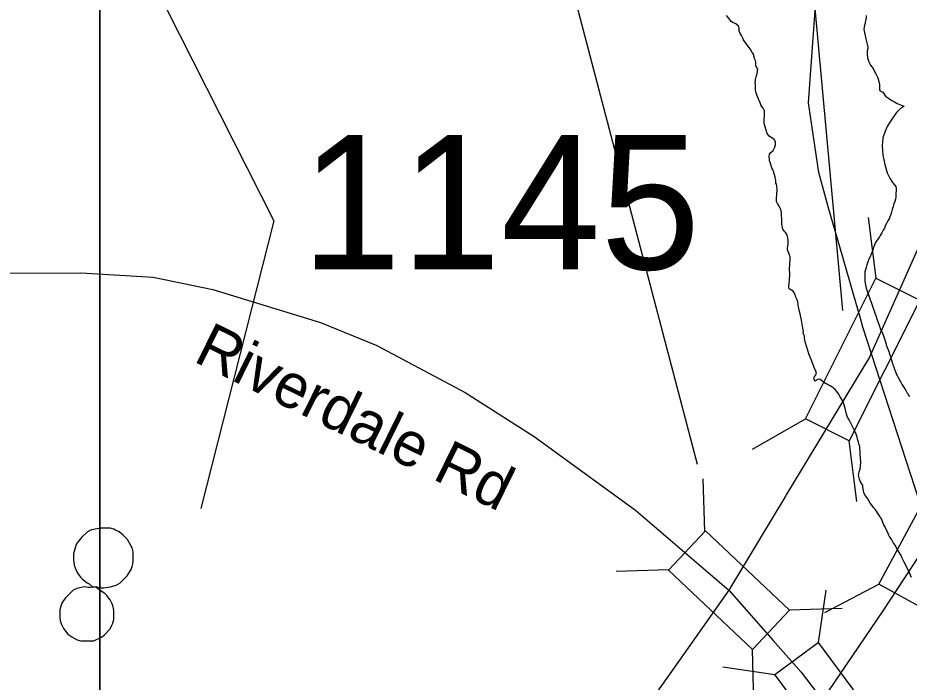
# Model space of a CAD drawing. Extents: x 1662474 to 1856135, y 779280 to 917889.
# Drawn here: x 1730860 to 1732774, y 799088 to 800514 of the extents above; entities that cross this region are included whole.
import ezdxf

# ---------------------------------------------------------------- set-up
doc = ezdxf.new("R2010")
doc.units = 0
for name, color, linetype in [('Cogo Default Point CELL', 7, 'Continuous'), ('Exist Boundary Political City Limit New', 7, 'Continuous'), ('Exist Hydrographic Lake Shore', 7, 'Continuous'), ('Exist Hydrographic Misc Water Feature', 7, 'Continuous'), ('Exist Road Primary Interstate Divided Center Attributed', 7, 'Continuous'), ('Exist Road Primary Interstate Structure Standard Bridge CELL', 7, 'Continuous'), ('Exist Road Primary Interstate Structure Standard Bridge Number Label', 7, 'Continuous'), ('Exist Road Secondary Structure Standard Bridge CELL', 7, 'Continuous'), ('Exist Road Secondary Structure Standard Bridge Number Label', 7, 'Continuous'), ('Exist Road Secondary Type 51 Attributed', 7, 'Continuous'), ('Exist Road Secondary Type 51 Label', 7, 'Continuous'), ('Exist Utilities Electrical Transmission Line', 7, 'Continuous'), ('Map Preparation Boundary City Limit Buffer Line', 7, 'Continuous'), ('Map Preparation Inset Cut Line', 7, 'Continuous')]:
    doc.layers.add(name, color=color, linetype=linetype)

msp = doc.modelspace()

# ---------------------------------------------------------------- linework, layer by layer
at = {"layer": 'Exist Boundary Political City Limit New'}
msp.add_lwpolyline([(1732841.4, 799335.2), (1732674.1, 799850.1), (1732668, 799871.6), (1732654.8, 799917.7), (1732629.5, 800005.3), (1732601.2, 800103.4), (1732579.4, 800181.9), (1732557.4, 800331.4), (1732572.4, 800539.5), (1732519.6, 800771.3), (1732347.1, 801527.8), (1732231.5, 801568.6), (1732171, 801589.9), (1731969.9, 801522.8), (1731803.4, 801401.1), (1731712.1, 801337.2), (1731611.2, 801353.4), (1731524.6, 801363.7), (1731203.1, 801401.9), (1731152.8, 801407.9), (1731107.5, 801490), (1731096, 801510.8), (1731066.2, 801564.9)], dxfattribs=at)
at = {"layer": 'Exist Hydrographic Lake Shore'}
for points in [[(1732413.5, 800476.1), (1732410.6, 800480.2), (1732408.2, 800485.5), (1732408.2, 800491.6), (1732407, 800496.3), (1732401.2, 800500.8), (1732394.9, 800503.6), (1732391.2, 800505.8), (1732389.9, 800508.1), (1732387.5, 800510.8), (1732385.2, 800513.9), (1732381.2, 800519.1)], [(1732681.2, 800518.6), (1732680.8, 800513.9), (1732679.1, 800503.9), (1732677.2, 800494.4), (1732676.2, 800488.9), (1732677.6, 800482.1), (1732680.5, 800469.2), (1732683.6, 800457.7), (1732684.6, 800451.9), (1732684.6, 800448.2), (1732683.6, 800443), (1732683.6, 800435.9), (1732683.9, 800428.1), (1732686.8, 800419.6), (1732690.4, 800412.1), (1732696, 800405.2), (1732698.9, 800398.9), (1732701.8, 800393.7), (1732704.1, 800389.8), (1732705.9, 800384.8), (1732708, 800377.6), (1732709.6, 800370.8), (1732709.6, 800365.6), (1732709.6, 800362.4), (1732710.1, 800359), (1732711.8, 800357.2), (1732714, 800355.9), (1732716.6, 800354.1), (1732719.6, 800350.4), (1732723, 800345.6), (1732729.2, 800341.2), (1732736.1, 800336.7), (1732741.9, 800333.8), (1732747.9, 800330.4), (1732754.8, 800327.5), (1732760, 800325.2), (1732762.4, 800324.1), (1732760.2, 800322.2), (1732754.8, 800319.1), (1732746.1, 800311), (1732736.1, 800296.3), (1732726.6, 800280.8), (1732720.9, 800268.5), (1732717.2, 800256.1), (1732715.6, 800239.1), (1732716.6, 800219.4), (1732720.9, 800198.9), (1732726.6, 800181.1), (1732732.4, 800168.5), (1732737.6, 800160.6), (1732741.9, 800155.6), (1732744.8, 800151.7), (1732745.5, 800147.2), (1732745.5, 800142.5)], [(1732504.4, 800057.7), (1732502.5, 800060.1), (1732501.8, 800062.4), (1732501.2, 800064.8), (1732500.6, 800067.7), (1732500.4, 800070.3), (1732499.9, 800073.2), (1732499.9, 800076.4), (1732499.9, 800080.3), (1732499.9, 800084.5), (1732499.6, 800087.9), (1732499.6, 800091.6), (1732499.6, 800096.3), (1732498.2, 800102.3), (1732494.6, 800109.7), (1732490.8, 800115.7), (1732489.1, 800118.1), (1732488.9, 800119.9), (1732488.9, 800125.9), (1732489.1, 800135.1), (1732489.9, 800145.4), (1732489.4, 800152.4), (1732488.4, 800156.7), (1732487.5, 800159), (1732487.2, 800161.9), (1732487.2, 800165.1), (1732486.8, 800168.5), (1732486, 800172.1), (1732484.4, 800176.9), (1732482.9, 800181.1), (1732482.6, 800183.2), (1732480.5, 800187.6), (1732479.1, 800190.2), (1732478.1, 800194.4), (1732476.2, 800199.2), (1732474.8, 800204.4), (1732473.9, 800207.3), (1732473.6, 800210.4), (1732472.9, 800215.7), (1732473.6, 800221.2), (1732476.8, 800225.2), (1732481.5, 800229.1), (1732484.4, 800234.9), (1732486.5, 800241.7), (1732486.8, 800248), (1732483.9, 800252.8), (1732478.6, 800256.4), (1732472.9, 800260.1), (1732468.6, 800265.9), (1732466.2, 800273.2), (1732464.5, 800279.8), (1732463.1, 800284.5), (1732462.4, 800289.2), (1732462.4, 800295.2), (1732463.1, 800304.7), (1732463.1, 800314.1), (1732460, 800319.9), (1732456.9, 800323.9), (1732454.8, 800327.5), (1732453.8, 800331.8), (1732452.4, 800334.9), (1732450.8, 800338.3), (1732448.5, 800343.2), (1732446.1, 800348.5), (1732444.5, 800354.3), (1732443.8, 800360.1), (1732443.2, 800364), (1732443.2, 800366.4), (1732443.2, 800370.1), (1732442.9, 800374.8), (1732443.2, 800379.8), (1732443.8, 800381.9), (1732444, 800384.5), (1732445.2, 800387.6), (1732446.4, 800392.1), (1732446.9, 800393.9), (1732447.9, 800398.4), (1732448.1, 800400.2), (1732448.5, 800403.1), (1732446.9, 800405.5), (1732445.5, 800408.6), (1732444.5, 800410.4), (1732444.5, 800414.4), (1732444, 800417.6), (1732443.2, 800422), (1732441.6, 800426.8), (1732440.2, 800431.8), (1732440, 800434.1), (1732439, 800435.9), (1732436.6, 800439.6), (1732434.2, 800443.6), (1732431.9, 800447.2), (1732429.5, 800450.9), (1732426.4, 800454.8), (1732423.5, 800458.5), (1732420.9, 800462.7), (1732418, 800466.4), (1732416.4, 800470.1), (1732415.1, 800473.2), (1732413.5, 800476.1)], [(1732745.5, 800142.5), (1732745.2, 800137.5), (1732744.8, 800132.8), (1732744.5, 800128.8), (1732744, 800124.6), (1732742.4, 800119.9), (1732740.9, 800114.9), (1732738.8, 800108.9), (1732737.1, 800102.9), (1732735.6, 800097.1), (1732734, 800091.8), (1732732.1, 800087.1), (1732730.6, 800082.4), (1732728, 800078.2), (1732725.4, 800074), (1732722.8, 800069.2), (1732721.1, 800064.8), (1732720.4, 800062.4), (1732718, 800058), (1732714.9, 800052.4), (1732711.1, 800046.7), (1732709.6, 800043.8), (1732708.2, 800041.7), (1732705.9, 800038.6), (1732702.2, 800033.3), (1732699.4, 800026.8), (1732697.2, 800020.7), (1732695.4, 800016.2), (1732694.1, 800012.1), (1732692, 800006.8), (1732689.6, 800001), (1732687.2, 799995.8), (1732684.6, 799990), (1732682.9, 799983.7), (1732681.5, 799977.9), (1732679.9, 799973.2), (1732678.6, 799968.8), (1732678.4, 799964), (1732678.4, 799958.5), (1732678.4, 799953.2), (1732678.6, 799948.8), (1732679.1, 799944.9), (1732679.9, 799940.4), (1732681.2, 799934.1), (1732683.6, 799927.5), (1732685.1, 799922.3), (1732686.8, 799917.3), (1732688.4, 799913.9), (1732689.9, 799908.9), (1732692.2, 799903.6), (1732694.1, 799897.1), (1732696.5, 799890.8), (1732698.2, 799885), (1732699.9, 799880.3), (1732701.8, 799874.8), (1732704.1, 799868.2), (1732707.2, 799860.1), (1732710.1, 799851.9), (1732712.2, 799845.4), (1732714, 799841.7), (1732715.9, 799837.5), (1732718.8, 799829.1), (1732721.6, 799820.7), (1732723.2, 799816), (1732724.2, 799812.3), (1732726.4, 799806.8), (1732728.8, 799799.7), (1732731.4, 799792.6), (1732733.2, 799787.1), (1732734, 799784.5), (1732734.8, 799781.6), (1732736.1, 799776.9), (1732737.6, 799772.1), (1732738.5, 799769.2), (1732739.5, 799766.1), (1732741.9, 799760.1), (1732744.2, 799754.1), (1732745.5, 799750.9), (1732746.4, 799748.8), (1732747.6, 799746.4), (1732749.8, 799742.2), (1732752.4, 799737.2), (1732753.6, 799734.9), (1732755.5, 799731.8), (1732758.6, 799726.5), (1732762.4, 799719.7), (1732766, 799714.4), (1732768.6, 799709.9), (1732770.5, 799707.6), (1732771.5, 799705.2), (1732773.9, 799701)], [(1732667.4, 799593.7), (1732665.5, 799599.7), (1732663.9, 799606), (1732662.9, 799609.9), (1732661.5, 799614.1), (1732659.8, 799620.7), (1732655.5, 799629.6), (1732650, 799641.2), (1732644.5, 799650.9), (1732640.9, 799657.2), (1732638.8, 799663.5), (1732637.1, 799672.4), (1732634.2, 799683.2), (1732630.4, 799692.9), (1732625.4, 799700.8), (1732621.6, 799706.8), (1732618, 799712.1), (1732614.4, 799716.5), (1732611.1, 799719.4), (1732609.6, 799720.7), (1732604.1, 799724.4), (1732598.2, 799727), (1732594.4, 799728.9), (1732592.2, 799730.2), (1732588.9, 799732.5), (1732585.8, 799735.1), (1732582.2, 799737.5), (1732579.9, 799738.8), (1732576.2, 799737.8), (1732573.9, 799735.7), (1732571.2, 799734.4), (1732570, 799737.5), (1732568.6, 799739.1), (1732569.8, 799743.3), (1732571.5, 799745.6), (1732572.9, 799747.5), (1732573.9, 799749.1), (1732574.4, 799751.7), (1732573.1, 799755.6), (1732569.8, 799763.8), (1732564.8, 799777.4), (1732558.4, 799792.9), (1732553.8, 799807.3), (1732550.2, 799818.9), (1732548.8, 799826.5), (1732548.5, 799830.7), (1732547.6, 799833.6), (1732546.1, 799837.8), (1732546.4, 799840.9), (1732546.1, 799844.3), (1732544.8, 799852.2), (1732542.1, 799865.3), (1732539.2, 799878.4), (1732537.6, 799886.3), (1732536.6, 799890.8), (1732536.1, 799893.9), (1732535.4, 799896.8), (1732535, 799900.5), (1732534.2, 799904.7), (1732532.8, 799908.9), (1732530.4, 799914.4), (1732527.8, 799921.5), (1732524.2, 799927), (1732520.6, 799929.4), (1732517.8, 799931.2), (1732515.9, 799932.5), (1732515.4, 799935.7), (1732515.4, 799938.3), (1732515.9, 799944.3), (1732516.4, 799950.4), (1732516.6, 799952.4), (1732516.6, 799955.1), (1732517, 799960.3), (1732517.2, 799965.6), (1732517.2, 799968.5), (1732516.6, 799970.3), (1732516.6, 799972.9), (1732516.6, 799977.7), (1732517.2, 799982.4), (1732517.5, 799985.2), (1732517.2, 799987.6), (1732517.8, 799992.4), (1732518.2, 799996.8), (1732518.2, 799999.7), (1732517.8, 800002.1), (1732516.4, 800004.9), (1732514.9, 800008.9), (1732513.5, 800012.3), (1732512.5, 800015.7), (1732512.2, 800019.9), (1732512.8, 800023.6), (1732513.5, 800028.8), (1732514, 800033.6), (1732514, 800037.8), (1732513, 800041.2), (1732512, 800045.6), (1732510.1, 800050.1), (1732508.8, 800052.8), (1732506.8, 800054.8), (1732504.4, 800057.7)], [(1732778.6, 799313.1), (1732771.2, 799329.4), (1732763.1, 799345.9), (1732758.6, 799354.6), (1732756, 799360.1), (1732751.4, 799367.9), (1732746.4, 799376.4), (1732743.8, 799381.9), (1732740.2, 799386.9), (1732736.1, 799393.9), (1732731.6, 799400.8), (1732729.2, 799405.5), (1732727.5, 799409.7), (1732724, 799416.2), (1732720.9, 799422), (1732719.2, 799425.7), (1732718.2, 799427.6), (1732717.2, 799431.2), (1732715.4, 799434.9), (1732713.8, 799438.6), (1732712, 799441.7), (1732710.4, 799444.6), (1732707.2, 799449.3), (1732701.8, 799457.2), (1732696.5, 799464), (1732694.1, 799467.2), (1732690.1, 799472.4), (1732684.6, 799481.6), (1732678.6, 799490), (1732676, 799495), (1732675.2, 799497.9), (1732674.4, 799503.4), (1732674.1, 799508.1), (1732673.9, 799511), (1732672.9, 799512.8), (1732670.5, 799516), (1732668.1, 799519.7), (1732667.4, 799521.5), (1732666.8, 799523.6), (1732666, 799526.8), (1732665.2, 799529.9), (1732665, 799532.8), (1732665.5, 799535.7), (1732666.2, 799539.6), (1732668.1, 799545.1), (1732669.1, 799551.7), (1732670, 799559.8), (1732669.1, 799569.6), (1732668.4, 799577.9), (1732668.1, 799582.4), (1732668.1, 799584.8), (1732667.6, 799588.4), (1732667.4, 799593.7)]]:
    msp.add_lwpolyline(points, dxfattribs=at)
at = {"layer": 'Exist Hydrographic Misc Water Feature'}
for points in [[(1731041.5, 799418.9), (1731037.6, 799418.9), (1731017.5, 799415.2), (1731009.3, 799411.2), (1730997.2, 799399.3), (1730993.3, 799395.3), (1730987.1, 799387.4), (1730985.1, 799383.4), (1730978.9, 799363.5), (1730978.9, 799351.5), (1730980.8, 799339.5), (1730982.6, 799333.4), (1730986.5, 799325.4), (1730988.6, 799321.4), (1730994.5, 799313.3), (1730998.4, 799309.3), (1731008.5, 799301.2), (1731012.4, 799299.2), (1731020.6, 799291.8), (1731028.2, 799293), (1731038.2, 799290.9), (1731044.2, 799290.9), (1731058.3, 799292.7), (1731070.4, 799296.6), (1731078.4, 799300.6), (1731094.6, 799316.4), (1731102.6, 799330.3), (1731104.8, 799336.3), (1731106.7, 799342.3), (1731106.9, 799348.3), (1731107.1, 799360.3), (1731107.1, 799368.3), (1731105.1, 799376.3), (1731103.2, 799380.3), (1731095.2, 799394.4), (1731089.5, 799400.5), (1731085.4, 799404.5), (1731077.4, 799410.6), (1731069.6, 799414.7), (1731065.5, 799416.7), (1731057.5, 799418.8), (1731049.5, 799418.9), (1731041.5, 799418.9)], [(1731010.3, 799291.2), (1731002.3, 799293.2), (1730986.3, 799289.4), (1730982.2, 799287.4), (1730978.3, 799285.5), (1730972.2, 799279.5), (1730966, 799273.6), (1730961.9, 799269.6), (1730956, 799261.6), (1730953.9, 799257.7), (1730951.9, 799251.7), (1730949.8, 799243.7), (1730949.6, 799233.7), (1730949.6, 799225.7), (1730951.5, 799217.7), (1730953.5, 799211.7), (1730957.4, 799203.7), (1730967.3, 799191.5), (1730975.3, 799185.5), (1730987.1, 799179.3), (1730995.1, 799177.3), (1731019.1, 799177), (1731023, 799177), (1731039.2, 799184.9), (1731045.2, 799188.9), (1731057.5, 799202.6), (1731061.6, 799210.6), (1731063.4, 799214.6), (1731065.7, 799222.6), (1731065.9, 799242.6), (1731063.8, 799252.7), (1731062, 799256.7), (1731058.1, 799264.7), (1731050.1, 799274.8), (1731046.2, 799278.8), (1731030.2, 799289), (1731028.2, 799293), (1731020.6, 799291.8), (1731016.3, 799291.2), (1731010.3, 799291.2)]]:
    msp.add_lwpolyline(points, dxfattribs=at)
at = {"layer": 'Exist Road Primary Interstate Divided Center Attributed'}
for points in [[(1735348.6, 806481.6), (1735313.4, 806334.8), (1735210.5, 805982.4), (1735050.3, 805524.1), (1734859.3, 805040.5), (1734718.7, 804707.6), (1734203, 803473.9), (1734106.1, 803211.4), (1733320.2, 801277.4), (1732917.3, 800299.4), (1732688.2, 799785.9)], [(1732688.2, 799785.9), (1732509.5, 799490.1), (1732508, 799487.6), (1732386.6, 799285.9)], [(1732587.4, 799049.7), (1732717.5, 799241.1), (1732810.8, 799383.2)], [(1732386.6, 799285.9), (1732259.4, 799106.5), (1732094, 798873.5), (1731852.5, 798574.7), (1731730.3, 798452.6), (1731599.6, 798321.8), (1731358.1, 798092), (1731082.2, 797873.7), (1730737.3, 797632.3), (1730245.9, 797303.8), (1729847.3, 797012.7), (1729288.2, 796631.7), (1728756.7, 796261.4), (1727774.1, 795553), (1726872, 794925.1), (1725631.7, 794055.7), (1724549.7, 793279.7), (1724002.1, 792892.2)]]:
    msp.add_lwpolyline(points, dxfattribs=at)
at = {"layer": 'Exist Road Primary Interstate Structure Standard Bridge CELL'}
for p, q in [((1732702.6, 799955.2), (1732686.5, 800085.5)), ((1732436.8, 799588.4), (1732550.7, 799653.3)), ((1732660.8, 799475.7), (1732644.7, 799606)), ((1732592.6, 799237.6), (1732708.2, 799298.5))]:
    msp.add_line(p, q, dxfattribs=at)
for points in [[(1732550.7, 799653.3), (1732702.1, 799955.5), (1732796.2, 799908.2), (1732644.7, 799606)], [(1732708.2, 799298.5), (1732868.7, 799596), (1732960.9, 799545.2), (1732800.4, 799247.7)]]:
    msp.add_lwpolyline(points, close=True, dxfattribs=at)
at = {"layer": 'Exist Road Primary Interstate Structure Standard Bridge Number Label'}
msp.add_line((1732630.8, 799885.7), (1732386.9, 802567.6), dxfattribs=at)
at = {"layer": 'Exist Road Secondary Structure Standard Bridge CELL'}
for p, q in [((1732334.8, 799411.5), (1732331.5, 799524.7)), ((1732257.1, 799329.2), (1732144, 799325.9)), ((1732594.8, 799285.7), (1732578.1, 799173.7)), ((1732629.6, 799246.2), (1732516.5, 799242.9)), ((1732440.3, 799045.6), (1732437, 799158.7)), ((1732373.2, 799121.4), (1732485.1, 799104.8))]:
    msp.add_line(p, q, dxfattribs=at)
for points in [[(1732437, 799158.7), (1732256.7, 799328.8), (1732336.2, 799413), (1732516.5, 799242.9)], [(1732578.1, 799173.7), (1732725.8, 798974.6), (1732632.7, 798905.6), (1732485.1, 799104.8)]]:
    msp.add_lwpolyline(points, close=True, dxfattribs=at)
at = {"layer": 'Exist Road Secondary Structure Standard Bridge Number Label'}
msp.add_line((1732319, 799555.3), (1731695.6, 801927.1), dxfattribs=at)
at = {"layer": 'Exist Road Secondary Type 51 Attributed'}
for points in [[(1728882.3, 801302.2), (1729045.9, 801153.3), (1729109, 801086.2), (1729213.8, 800970.6), (1729505.1, 800608.6), (1729598.5, 800502.5), (1729741.4, 800326.1), (1729890, 800143.5), (1729921.4, 800110.1), (1729983.6, 800048), (1730037.6, 800005.9), (1730092.7, 799980.8), (1730133.5, 799970.2), (1730208.3, 799957.5), (1730433.4, 799965.8), (1730994.7, 799966.5), (1731150.3, 799957.1), (1731278.6, 799931.1), (1731509.7, 799860.3), (1731630.5, 799810.9), (1731819.9, 799709.7), (1731968.5, 799615.8), (1732186.2, 799457.6), (1732386.6, 799285.9)], [(1732386.6, 799285.9), (1732481.4, 799177.6), (1732541.8, 799109.5), (1732587.4, 799049.7)]]:
    msp.add_lwpolyline(points, dxfattribs=at)
at = {"layer": 'Exist Utilities Electrical Transmission Line'}
msp.add_lwpolyline([(1730486.5, 803004.7), (1730447.5, 802523.6), (1730394.1, 801978.8), (1730368.4, 801719.4), (1730469.2, 801348.4), (1730614.1, 800840.6), (1730720.5, 800583.4), (1730876.4, 800581.2), (1731148.4, 800593.4), (1731409.3, 800078.4), (1731252.7, 799461.2)], dxfattribs=at)
at = {"layer": 'Map Preparation Boundary City Limit Buffer Line'}
msp.add_lwpolyline([(1732841.4, 799335.2), (1732674.1, 799850.1), (1732668, 799871.6), (1732654.8, 799917.7), (1732629.5, 800005.3), (1732601.2, 800103.4), (1732579.4, 800181.9), (1732557.4, 800331.4), (1732572.4, 800539.5), (1732519.6, 800771.3), (1732347.1, 801527.8), (1732231.5, 801568.6), (1732171, 801589.9), (1731969.9, 801522.8), (1731803.4, 801401.1), (1731712.1, 801337.2), (1731611.2, 801353.4), (1731524.6, 801363.7), (1731203.1, 801401.9), (1731152.8, 801407.9), (1731107.5, 801490), (1731096, 801510.8), (1731066.2, 801564.9)], dxfattribs=at)
at = {"layer": 'Map Preparation Inset Cut Line'}
for points in [[(1731035.7, 782767.4), (1668486.3, 782767.4), (1668486.3, 826588.1), (1731035.7, 826588.1)], [(1793585.1, 782767.4), (1731035.7, 782767.4), (1731035.7, 826588.1), (1793585.1, 826588.1)]]:
    msp.add_lwpolyline(points, close=True, dxfattribs=at)

# ---------------------------------------------------------------- texts
at = {"layer": 'Cogo Default Point CELL'}
msp.add_text('1145', height=288, dxfattribs=at).set_placement((1731468.1, 799974.2))
at = {"layer": 'Exist Road Secondary Type 51 Label'}
msp.add_text('Riverdale Rd', height=95, rotation=333.8116, dxfattribs=at).set_placement((1731234, 799777.7))

doc.saveas('drawing.dxf')
